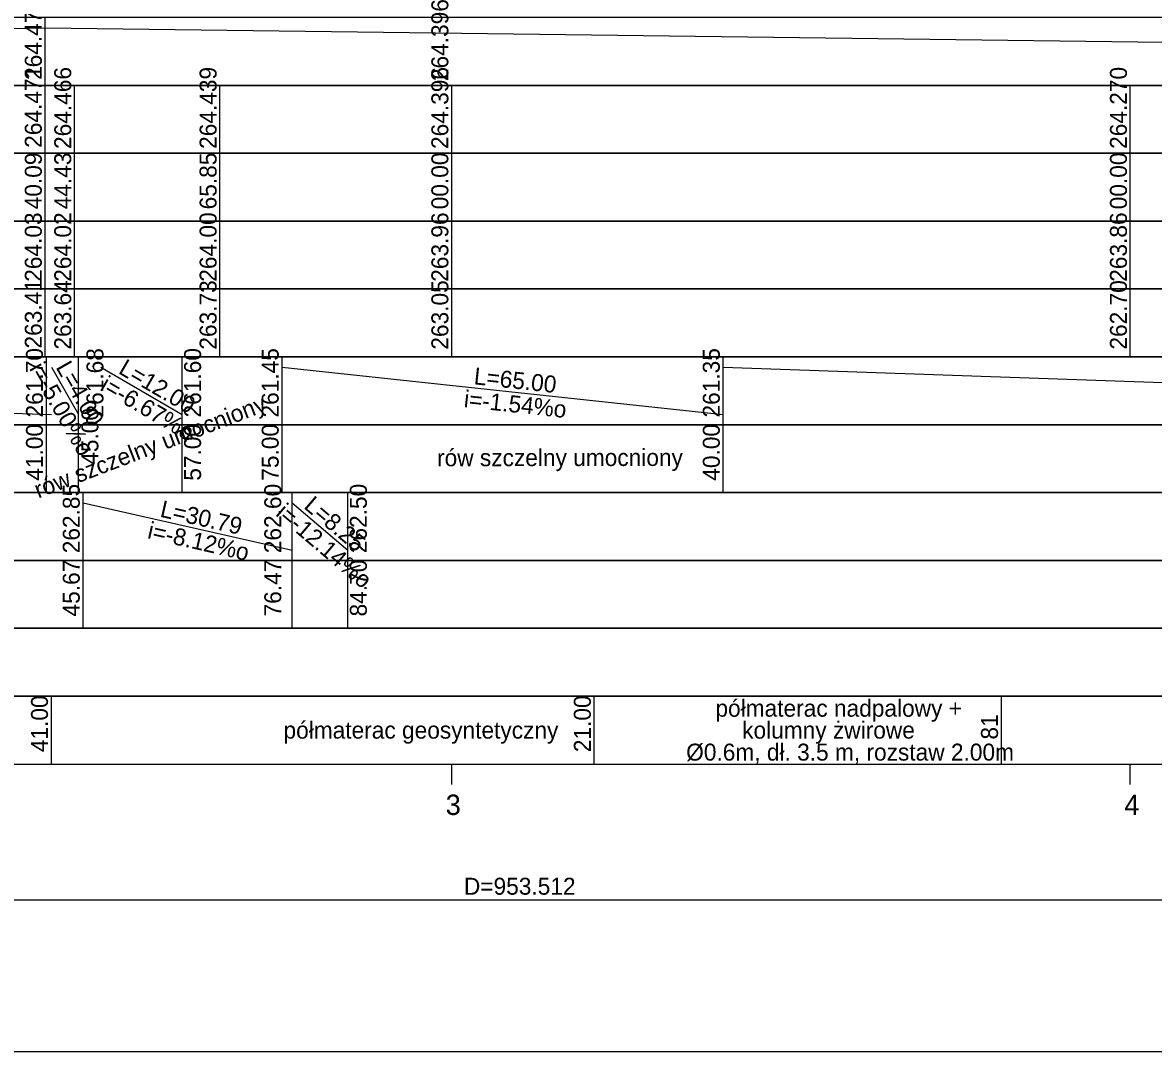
# Model space of a CAD drawing. Extents: x 6445630 to 6518227, y 5499240 to 5511716.
# Drawn here: x 6453268 to 6453434.6, y 5507385.5 to 5507537.1 of the extents above; entities that cross this region are included whole.
import ezdxf

# ---------------------------------------------------------------- set-up
doc = ezdxf.new("R2010")
doc.units = 0
for name, color, linetype in [('TOR_PROF-tabelka-geometria T1', 7, 'Continuous'), ('TOR_PROF-tabelka-kilometracja', 7, 'Continuous'), ('TOR_PROF-tabelka-odleglosci T1', 7, 'Continuous'), ('TOR_PROF-tabelka-pochylenia proj T1', 7, 'Continuous'), ('TOR_PROF-tabelka-rodzaj rowu T1', 7, 'Continuous'), ('TOR_PROF-tabelka-rodzaj rurociagow T1', 7, 'Continuous'), ('TOR_PROF-tabelka-rowyT1', 7, 'Continuous'), ('TOR_PROF-tabelka-rurociagi T1', 7, 'Continuous'), ('TOR_PROF-tabelka-rzedne istn T1', 7, 'Continuous'), ('TOR_PROF-tabelka-rzedne proj T1', 7, 'Continuous'), ('TOR_PROF-tabelka-teren istniejacy T1', 7, 'Continuous'), ('TOR_PROF-tabelka-warstwa ochronna T1', 7, 'Continuous'), ('TOR_PROF-warstwa ochronna', 7, 'Continuous'), ('TOR_RAMKI-MASKA WYCIECIA', 7, 'Continuous')]:
    doc.layers.add(name, color=color, linetype=linetype)

msp = doc.modelspace()

# ---------------------------------------------------------------- linework, layer by layer
at = {"layer": 'TOR_PROF-tabelka-geometria T1'}
for points in [[(6452331.21, 5507405.21), (6452693.42, 5507405.21), (6452693.42, 5507405.21), (6452732.21, 5507405.21), (6452732.21, 5507405.21), (6452862.21, 5507407.88), (6452862.21, 5507407.88), (6453815.72, 5507407.88)], [(6452331.21, 5507407.88), (6453831.21, 5507407.88)]]:
    msp.add_lwpolyline(points, dxfattribs=at)
at = {"layer": 'TOR_PROF-tabelka-kilometracja'}
for points in [[(6453331.21, 5507424.88), (6453331.21, 5507427.88)], [(6453431.21, 5507424.88), (6453431.21, 5507427.88)]]:
    msp.add_lwpolyline(points, dxfattribs=at)
at = {"layer": 'TOR_PROF-tabelka-odleglosci T1'}
msp.add_lwpolyline([(6452331.21, 5507507.88), (6453831.21, 5507507.88), (6453831.21, 5507517.88), (6452331.21, 5507517.88)], close=True, dxfattribs=at)
for points in [[(6453271.3, 5507507.88), (6453271.3, 5507517.88)], [(6453275.64, 5507507.88), (6453275.64, 5507517.88)], [(6453297.06, 5507507.88), (6453297.06, 5507517.88)], [(6453331.21, 5507507.88), (6453331.21, 5507517.88)], [(6453431.21, 5507507.88), (6453431.21, 5507517.88)]]:
    msp.add_lwpolyline(points, dxfattribs=at)
at = {"layer": 'TOR_PROF-tabelka-pochylenia proj T1'}
msp.add_lwpolyline([(6452331.21, 5507527.88), (6453831.21, 5507527.88), (6453831.21, 5507537.88), (6452331.21, 5507537.88)], close=True, dxfattribs=at)
for points in [[(6453271.3, 5507527.88), (6453271.3, 5507537.88)], [(6452927.5, 5507529.38), (6453271.3, 5507536.38)], [(6453271.3, 5507536.38), (6453815.72, 5507529.38)]]:
    msp.add_lwpolyline(points, dxfattribs=at)
at = {"layer": 'TOR_PROF-tabelka-rodzaj rowu T1'}
for points in [[(6452331.21, 5507467.88), (6453831.21, 5507467.88), (6453831.21, 5507477.88), (6452331.21, 5507477.88)], [(6452331.21, 5507447.88), (6453831.21, 5507447.88), (6453831.21, 5507457.88), (6452331.21, 5507457.88)]]:
    msp.add_lwpolyline(points, close=True, dxfattribs=at)
for points in [[(6453271.47, 5507467.88), (6453271.47, 5507477.88)], [(6453276.21, 5507467.88), (6453276.21, 5507477.88)], [(6453291.49, 5507467.88), (6453291.49, 5507477.88)], [(6453306.21, 5507467.88), (6453306.21, 5507477.88)], [(6453371.21, 5507467.88), (6453371.21, 5507477.88)], [(6453276.89, 5507447.88), (6453276.89, 5507457.88)], [(6453307.68, 5507447.88), (6453307.68, 5507457.88)], [(6453315.91, 5507447.88), (6453315.91, 5507457.88)]]:
    msp.add_lwpolyline(points, dxfattribs=at)
at = {"layer": 'TOR_PROF-tabelka-rowyT1'}
msp.add_lwpolyline([(6452331.21, 5507477.88), (6453831.21, 5507477.88), (6453831.21, 5507487.88), (6452331.21, 5507487.88)], close=True, dxfattribs=at)
for points in [[(6453271.47, 5507477.88), (6453271.47, 5507487.88)], [(6453276.21, 5507477.88), (6453276.21, 5507487.88)], [(6453291.49, 5507477.88), (6453291.49, 5507487.88)], [(6453306.21, 5507477.88), (6453306.21, 5507487.88)], [(6453371.21, 5507477.88), (6453371.21, 5507487.88)], [(6453071.21, 5507486.38), (6453272.21, 5507479.38)], [(6453272.21, 5507486.38), (6453276.21, 5507479.38)], [(6453279.49, 5507486.38), (6453291.49, 5507479.38)], [(6453306.21, 5507486.38), (6453371.21, 5507479.38)], [(6453371.21, 5507486.38), (6453571.21, 5507479.38)]]:
    msp.add_lwpolyline(points, dxfattribs=at)
at = {"layer": 'TOR_PROF-tabelka-rurociagi T1'}
msp.add_lwpolyline([(6452331.21, 5507457.88), (6453831.21, 5507457.88), (6453831.21, 5507467.88), (6452331.21, 5507467.88)], close=True, dxfattribs=at)
for points in [[(6453276.89, 5507457.88), (6453276.89, 5507467.88)], [(6453307.68, 5507457.88), (6453307.68, 5507467.88)], [(6453315.91, 5507457.88), (6453315.91, 5507467.88)], [(6453276.89, 5507466.38), (6453307.68, 5507459.38)], [(6453307.68, 5507466.38), (6453315.91, 5507459.38)]]:
    msp.add_lwpolyline(points, dxfattribs=at)
at = {"layer": 'TOR_PROF-tabelka-rzedne istn T1'}
msp.add_lwpolyline([(6452331.21, 5507497.88), (6453831.21, 5507497.88), (6453831.21, 5507507.88), (6452331.21, 5507507.88)], close=True, dxfattribs=at)
for points in [[(6453271.3, 5507497.88), (6453271.3, 5507507.88)], [(6453275.64, 5507497.88), (6453275.64, 5507507.88)], [(6453297.06, 5507497.88), (6453297.06, 5507507.88)], [(6453331.21, 5507497.88), (6453331.21, 5507507.88)], [(6453431.21, 5507497.88), (6453431.21, 5507507.88)], [(6453271.3, 5507487.88), (6453271.3, 5507497.88)], [(6453275.64, 5507487.88), (6453275.64, 5507497.88)], [(6453297.06, 5507487.88), (6453297.06, 5507497.88)], [(6453331.21, 5507487.88), (6453331.21, 5507497.88)], [(6453431.21, 5507487.88), (6453431.21, 5507497.88)]]:
    msp.add_lwpolyline(points, dxfattribs=at)
at = {"layer": 'TOR_PROF-tabelka-rzedne proj T1'}
msp.add_lwpolyline([(6452331.21, 5507517.88), (6453831.21, 5507517.88), (6453831.21, 5507527.88), (6452331.21, 5507527.88)], close=True, dxfattribs=at)
for points in [[(6453271.3, 5507517.88), (6453271.3, 5507527.88)], [(6453275.64, 5507517.88), (6453275.64, 5507527.88)], [(6453297.06, 5507517.88), (6453297.06, 5507527.88)], [(6453331.21, 5507517.88), (6453331.21, 5507527.88)], [(6453431.21, 5507517.88), (6453431.21, 5507527.88)]]:
    msp.add_lwpolyline(points, dxfattribs=at)
at = {"layer": 'TOR_PROF-tabelka-teren istniejacy T1'}
msp.add_lwpolyline([(6452331.21, 5507487.88), (6453831.21, 5507487.88), (6453831.21, 5507497.88), (6452331.21, 5507497.88)], close=True, dxfattribs=at)
at = {"layer": 'TOR_PROF-tabelka-warstwa ochronna T1'}
msp.add_lwpolyline([(6452331.21, 5507437.88), (6453831.21, 5507437.88), (6453831.21, 5507447.88), (6452331.21, 5507447.88)], close=True, dxfattribs=at)
at = {"layer": 'TOR_PROF-warstwa ochronna'}
msp.add_lwpolyline([(6452331.21, 5507427.88), (6453831.21, 5507427.88), (6453831.21, 5507437.88), (6452331.21, 5507437.88)], close=True, dxfattribs=at)
for points in [[(6453272.21, 5507427.88), (6453272.21, 5507437.88)], [(6453352.21, 5507427.88), (6453352.21, 5507437.88)], [(6453412.21, 5507427.88), (6453412.21, 5507437.88)]]:
    msp.add_lwpolyline(points, dxfattribs=at)
at = {"layer": 'TOR_RAMKI-MASKA WYCIECIA'}
msp.add_lwpolyline([(6452259.79, 5507385.55), (6453879.79, 5507385.55), (6453879.79, 5507672.55), (6452259.79, 5507672.55)], close=True, dxfattribs=at)

# ---------------------------------------------------------------- texts
at = {"layer": 'TOR_PROF-tabelka-geometria T1'}
msp.add_text('D=953.512', height=2.5, dxfattribs=at).set_placement((6453333.01, 5507408.63))
at = {"layer": 'TOR_PROF-tabelka-kilometracja'}
for s, p in [('3', (6453330.32, 5507420.38)), ('4', (6453430.32, 5507420.38))]:
    msp.add_text(s, height=3, dxfattribs=at).set_placement(p)
at = {"layer": 'TOR_PROF-tabelka-odleglosci T1'}
for s, p in [('40.09', (6453270.8, 5507509.62)), ('44.43', (6453275.14, 5507509.62)), ('65.85', (6453296.56, 5507509.61)), ('00.00', (6453330.71, 5507509.62)), ('00.00', (6453430.71, 5507509.62))]:
    msp.add_text(s, height=2.5, rotation=90, dxfattribs=at).set_placement(p)
at = {"layer": 'TOR_PROF-tabelka-pochylenia proj T1'}
for s, p in [('264.471', (6453270.8, 5507528.68)), ('264.396', (6453330.71, 5507528.51))]:
    msp.add_text(s, height=2.5, rotation=90, dxfattribs=at).set_placement(p)
at = {"layer": 'TOR_PROF-tabelka-rodzaj rowu T1'}
for s, p in [('45.00', (6453279.14, 5507471.98)), ('41.00', (6453270.97, 5507469.63)), ('57.00', (6453294.27, 5507469.63)), ('75.00', (6453305.71, 5507469.63)), ('40.00', (6453370.71, 5507469.63))]:
    msp.add_text(s, height=2.5, rotation=90, dxfattribs=at).set_placement(p)
at = {"layer": 'TOR_PROF-tabelka-rodzaj rurociagow T1'}
for s, p in [('45.67', (6453276.39, 5507449.63)), ('76.47', (6453306.09, 5507449.63)), ('84.70', (6453318.7, 5507449.63))]:
    msp.add_text(s, height=2.5, rotation=90, dxfattribs=at).set_placement(p)
at = {"layer": 'TOR_PROF-tabelka-rowyT1'}
for s, rotation, p in [('261.70', 90, (6453270.97, 5507478.95)), ('261.68', 90, (6453279.88, 5507478.94)), ('261.60', 90, (6453294.27, 5507478.95)), ('261.45', 90, (6453305.71, 5507478.94)), ('261.35', 90, (6453370.71, 5507478.94)), ('i=-5.00%o', 299.7449, (6453268.88, 5507486.17)), ('L=4.00', 299.7449, (6453272.8, 5507486.35)), ('L=12.00', 329.7436, (6453281.95, 5507485.53)), ('i=-6.67%o', 329.7436, (6453279.23, 5507483.06)), ('L=65.00', 353.8534, (6453334.39, 5507483.85)), ('rów szczelny umocniony', 20.9819, (6453270.28, 5507467.01)), ('i=-1.54%o', 353.8534, (6453332.92, 5507480.49)), ('rów szczelny umocniony', 0.087, (6453329.05, 5507471.76))]:
    msp.add_text(s, height=2.5, rotation=rotation, dxfattribs=at).set_placement(p)
at = {"layer": 'TOR_PROF-tabelka-rurociagi T1'}
for s, rotation, p in [('262.85', 90, (6453276.39, 5507458.94)), ('262.60', 90, (6453306.09, 5507458.95)), ('262.50', 90, (6453318.7, 5507458.95)), ('L=8.25', 319.6348, (6453309.28, 5507465.67)), ('L=30.79', 347.1928, (6453288.11, 5507464.34)), ('i=-12.14%o', 319.6348, (6453305.14, 5507464.6)), ('i=-8.12%o', 347.1928, (6453286.25, 5507461.17))]:
    msp.add_text(s, height=2.5, rotation=rotation, dxfattribs=at).set_placement(p)
at = {"layer": 'TOR_PROF-tabelka-rzedne istn T1'}
for s, p in [('264.03', (6453270.8, 5507498.94)), ('264.02', (6453275.14, 5507498.95)), ('264.00', (6453296.56, 5507498.95)), ('263.96', (6453330.71, 5507498.94)), ('263.86', (6453430.71, 5507498.94)), ('263.41', (6453270.8, 5507489.11)), ('263.64', (6453275.14, 5507488.95)), ('263.73', (6453296.56, 5507488.94)), ('263.05', (6453330.71, 5507488.94)), ('262.70', (6453430.71, 5507488.95))]:
    msp.add_text(s, height=2.5, rotation=90, dxfattribs=at).set_placement(p)
at = {"layer": 'TOR_PROF-tabelka-rzedne proj T1'}
for s, p in [('264.471', (6453270.8, 5507518.68)), ('264.466', (6453275.14, 5507518.51)), ('264.439', (6453296.56, 5507518.52)), ('264.396', (6453330.71, 5507518.51)), ('264.270', (6453430.71, 5507518.52))]:
    msp.add_text(s, height=2.5, rotation=90, dxfattribs=at).set_placement(p)
at = {"layer": 'TOR_PROF-warstwa ochronna'}
for s, p in [('41.00', (6453271.71, 5507429.63)), ('21.00', (6453351.71, 5507429.63)), ('81', (6453411.71, 5507431.49))]:
    msp.add_text(s, height=2.5, rotation=90, dxfattribs=at).set_placement(p)
for s, p in [('półmaterac nadpalowy +', (6453370.07, 5507434.86)), ('półmaterac geosyntetyczny', (6453306.42, 5507431.63)), ('kolumny żwirowe ', (6453374.01, 5507431.63)), ('Ø0.6m, dł. 3.5 m, rozstaw 2.00m', (6453365.76, 5507428.39))]:
    msp.add_text(s, height=2.5, dxfattribs=at).set_placement(p)

doc.saveas('drawing.dxf')
